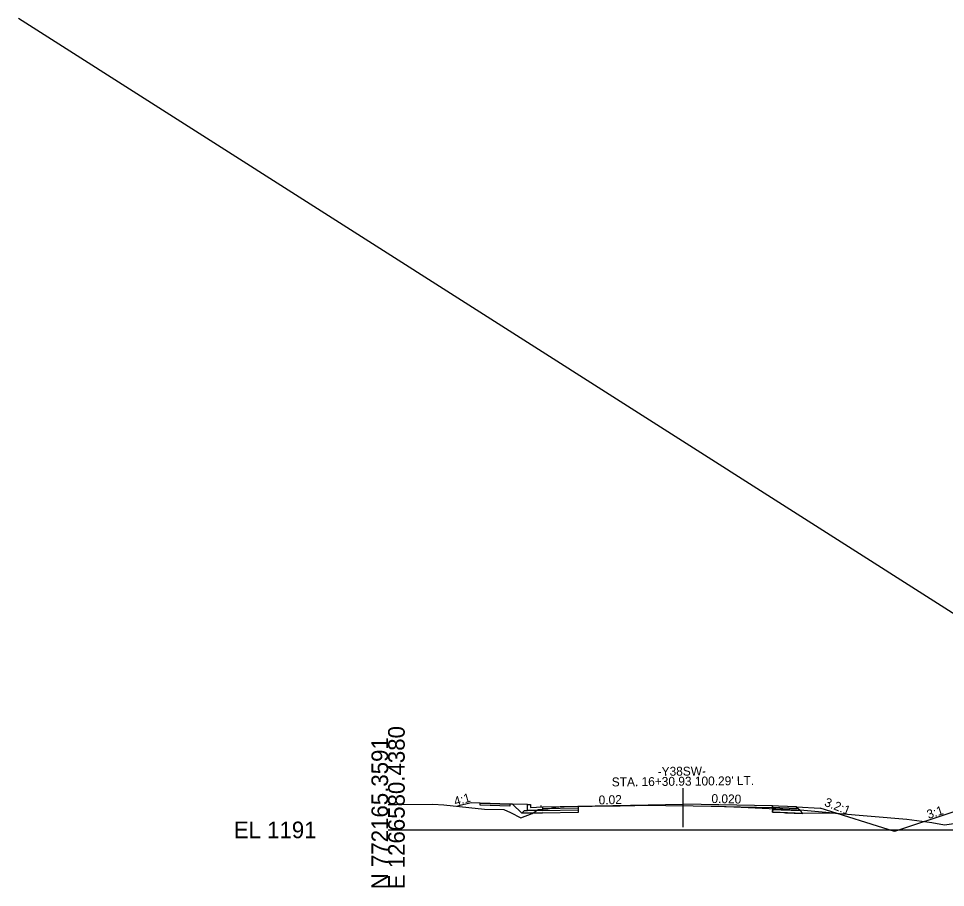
# Model space of a CAD drawing. Extents: x -3833 to 1267678, y -522 to 773248.
# Drawn here: x 937.8 to 1093.9, y 9490.3 to 9636.6 of the extents above; entities that cross this region are included whole.
import ezdxf

# ---------------------------------------------------------------- set-up
doc = ezdxf.new("R2010")
doc.units = 0
for name, color, linetype in [('Exist Cross Section Cell', 7, 'Continuous'), ('Exist XS Ground Line', 7, 'Continuous'), ('Prop CMT Pvmt Course 1', 7, 'Continuous'), ('Prop CMT Pvmt Course 2', 7, 'Continuous'), ('Prop CMT Pvmt Course 3', 7, 'Continuous'), ('Prop CMT Pvmt Course 4', 7, 'Continuous'), ('Prop CMT Shld Paved Course 1', 7, 'Continuous'), ('Prop CMT Shld Paved Course 2', 7, 'Continuous'), ('Prop CMT Shld Paved Course 4', 7, 'Continuous'), ('Prop CMT Slope Fill', 7, 'Continuous'), ('Prop CMT Slope Grass', 7, 'Continuous'), ('Prop CMT Subgrade Earthwork', 7, 'Continuous'), ('Prop Conc 4in Sidewalk', 7, 'Continuous'), ('Prop Conc Curb and Gutter', 7, 'Continuous'), ('Prop Corridor Mesh Bottom', 7, 'Continuous'), ('Prop XS Ditch Slope Text', 7, 'Continuous'), ('Prop XS Finish Grade', 7, 'Continuous'), ('Prop XS SE Text', 7, 'Continuous'), ('Prop XS Shear Point Element', 7, 'Continuous'), ('Scratch_Level_1', 7, 'Continuous'), ('Scratch_Level_9', 7, 'Continuous')]:
    doc.layers.add(name, color=color, linetype=linetype)

msp = doc.modelspace()

# ---------------------------------------------------------------- linework, layer by layer
at = {"layer": 'Exist Cross Section Cell'}
msp.add_line((1000, 9500), (1150, 9500), dxfattribs=at)
at = {"layer": 'Exist XS Ground Line'}
for p, q in [((1000, 9504.29), (1001.43, 9504.3)), ((1001.43, 9504.3), (1007.54, 9504.35)), ((1007.54, 9504.35), (1009.39, 9504.22)), ((1009.39, 9504.22), (1016.25, 9503.5)), ((1016.25, 9503.5), (1019.52, 9503.46)), ((1025.26, 9503.44), (1026.91, 9503.56)), ((1026.91, 9503.56), (1028.27, 9503.81)), ((1028.27, 9503.81), (1028.76, 9503.88)), ((1028.76, 9503.88), (1029.64, 9503.95)), ((1029.64, 9503.95), (1039.09, 9504.04)), ((1039.09, 9504.04), (1044.05, 9504.17)), ((1044.05, 9504.17), (1046.79, 9504.1)), ((1046.79, 9504.1), (1051.41, 9504.03)), ((1051.41, 9504.03), (1054.4, 9504)), ((1054.4, 9504), (1055.73, 9503.99)), ((1055.73, 9503.99), (1059.49, 9503.84)), ((1059.49, 9503.84), (1070.02, 9503.33)), ((1019.52, 9503.46), (1020.61, 9502.95)), ((1020.61, 9502.95), (1022.34, 9502.03)), ((1022.34, 9502.03), (1024.28, 9502.76)), ((1024.28, 9502.76), (1025.26, 9503.44)), ((1070.02, 9503.33), (1074.95, 9502.88)), ((1074.95, 9502.88), (1075.36, 9502.84)), ((1075.36, 9502.84), (1087.4, 9501.79)), ((1087.4, 9501.79), (1091.58, 9501.27)), ((1091.58, 9501.27), (1093.72, 9500.83)), ((1093.72, 9500.83), (1097.29, 9501.35))]:
    msp.add_line(p, q, dxfattribs=at)
at = {"layer": 'Prop CMT Pvmt Course 1'}
for p, q in [((1025.99, 9503.87), (1049.71, 9504.34)), ((1025.99, 9503.87), (1025.99, 9503.87)), ((1025.99, 9503.87), (1025.99, 9503.87)), ((1025.99, 9503.87), (1025.99, 9503.87)), ((1025.99, 9503.87), (1025.99, 9503.62)), ((1025.99, 9503.62), (1032.03, 9503.74)), ((1025.99, 9503.62), (1025.99, 9503.62)), ((1025.99, 9503.62), (1025.99, 9503.62)), ((1025.99, 9503.62), (1025.99, 9503.62)), ((1064.77, 9504.04), (1049.71, 9504.34)), ((1056.68, 9503.95), (1064.77, 9503.79)), ((1064.77, 9503.79), (1064.77, 9504.04)), ((1064.77, 9504.04), (1064.77, 9504.04)), ((1064.77, 9504.04), (1064.77, 9504.04)), ((1064.77, 9504.04), (1064.77, 9504.04)), ((1064.77, 9504.04), (1064.77, 9504.04)), ((1064.77, 9503.79), (1064.77, 9503.79)), ((1064.77, 9503.79), (1064.77, 9503.79)), ((1064.77, 9503.79), (1064.77, 9503.79)), ((1064.77, 9503.79), (1064.77, 9503.79)), ((1025.99, 9503.28), (1032.03, 9503.4)), ((1091.4, 9503.44), (1091.4, 9503.44)), ((1091.4, 9503.44), (1091.4, 9503.44))]:
    msp.add_line(p, q, dxfattribs=at)
at = {"layer": 'Prop CMT Pvmt Course 2'}
for p, q in [((1025.99, 9503.62), (1025.99, 9503.62)), ((1025.99, 9503.62), (1025.99, 9503.62)), ((1025.99, 9503.62), (1025.99, 9503.62)), ((1025.99, 9503.62), (1025.99, 9503.37)), ((1064.78, 9503.46), (1064.77, 9503.79)), ((1064.77, 9503.79), (1064.77, 9503.79)), ((1064.77, 9503.79), (1064.77, 9503.79)), ((1064.77, 9503.79), (1064.77, 9503.79)), ((1064.77, 9503.79), (1064.77, 9503.79)), ((1064.77, 9503.54), (1064.77, 9503.54)), ((1064.77, 9503.54), (1064.77, 9503.54)), ((1064.77, 9503.54), (1064.77, 9503.54)), ((1064.77, 9503.54), (1064.77, 9503.54)), ((1025.99, 9503.37), (1025.99, 9503.37)), ((1025.99, 9503.37), (1025.99, 9503.37)), ((1025.99, 9503.37), (1025.99, 9503.37))]:
    msp.add_line(p, q, dxfattribs=at)
at = {"layer": 'Prop CMT Pvmt Course 3'}
for p, q in [((1064.77, 9503.54), (1064.77, 9503.54)), ((1064.77, 9503.54), (1064.77, 9503.54)), ((1064.77, 9503.54), (1064.77, 9503.54)), ((1064.77, 9503.54), (1064.77, 9503.54)), ((1025.99, 9503.37), (1025.99, 9503.37)), ((1025.99, 9503.37), (1025.99, 9503.37)), ((1025.99, 9503.37), (1025.99, 9503.37)), ((1025.99, 9502.99), (1025.99, 9502.99)), ((1025.99, 9502.99), (1025.99, 9502.99)), ((1025.99, 9502.99), (1025.99, 9502.99)), ((1064.77, 9503.16), (1064.77, 9503.16)), ((1064.77, 9503.16), (1064.77, 9503.16)), ((1064.77, 9503.16), (1064.77, 9503.16)), ((1064.77, 9503.16), (1064.77, 9503.16))]:
    msp.add_line(p, q, dxfattribs=at)
at = {"layer": 'Prop CMT Pvmt Course 4'}
for p, q in [((1022.52, 9502.8), (1022.99, 9503.25)), ((1022.99, 9503.25), (1023.49, 9503.26)), ((1025.99, 9502.99), (1025.99, 9502.99)), ((1025.99, 9502.99), (1025.99, 9502.99)), ((1025.99, 9502.99), (1025.99, 9502.99)), ((1064.77, 9503), (1064.78, 9503.46)), ((1064.77, 9503.16), (1064.77, 9503.16)), ((1064.77, 9503.16), (1064.77, 9503.16)), ((1064.77, 9503.16), (1064.77, 9503.16)), ((1064.77, 9503.16), (1064.77, 9503.16))]:
    msp.add_line(p, q, dxfattribs=at)
at = {"layer": 'Prop CMT Shld Paved Course 1'}
for p, q in [((1065.75, 9504), (1064.77, 9504.04)), ((1064.77, 9504.04), (1064.77, 9503.79)), ((1064.77, 9503.79), (1064.77, 9503.79)), ((1064.77, 9503.79), (1065.99, 9503.73)), ((1068.77, 9503.86), (1065.75, 9504)), ((1065.99, 9503.73), (1066.05, 9503.73)), ((1066.05, 9503.73), (1069.04, 9503.6)), ((1069.04, 9503.6), (1068.77, 9503.86))]:
    msp.add_line(p, q, dxfattribs=at)
at = {"layer": 'Prop CMT Shld Paved Course 2'}
for p, q in [((1065.99, 9503.73), (1064.77, 9503.79)), ((1064.77, 9503.79), (1064.78, 9503.46)), ((1069.04, 9503.6), (1065.99, 9503.73)), ((1069.39, 9503.25), (1069.04, 9503.6)), ((1064.78, 9503.46), (1064.78, 9503.46)), ((1064.78, 9503.46), (1066.2, 9503.39)), ((1066.2, 9503.39), (1066.3, 9503.39)), ((1066.3, 9503.39), (1069.39, 9503.25))]:
    msp.add_line(p, q, dxfattribs=at)
at = {"layer": 'Prop CMT Shld Paved Course 4'}
for p, q in [((1064.78, 9503.46), (1064.77, 9503)), ((1064.77, 9503), (1064.77, 9503)), ((1064.77, 9503), (1066.63, 9502.91)), ((1065.76, 9503.41), (1064.78, 9503.46)), ((1065.89, 9503.4), (1065.76, 9503.41)), ((1066.35, 9503.38), (1065.89, 9503.4)), ((1069.39, 9503.25), (1066.35, 9503.38)), ((1066.63, 9502.91), (1066.94, 9502.9)), ((1066.94, 9502.9), (1069.87, 9502.77)), ((1069.87, 9502.77), (1069.39, 9503.25))]:
    msp.add_line(p, q, dxfattribs=at)
at = {"layer": 'Prop CMT Slope Grass'}
for p, q in [((1023.5, 9504.27), (1020.95, 9504.34)), ((1068.77, 9503.86), (1072.77, 9503.68))]:
    msp.add_line(p, q, dxfattribs=at)
at = {"layer": 'Prop CMT Subgrade Earthwork'}
for p, q in [((1022.52, 9502.8), (1020.95, 9504.34)), ((1032.04, 9503.97), (1032.02, 9502.94)), ((1064.77, 9503), (1064.78, 9503.58)), ((1025.98, 9502.82), (1022.52, 9502.8)), ((1032.02, 9502.94), (1025.98, 9502.82)), ((1069.87, 9502.77), (1064.77, 9503)), ((1075.41, 9502.84), (1069.87, 9502.77))]:
    msp.add_line(p, q, dxfattribs=at)
at = {"layer": 'Prop Conc 4in Sidewalk'}
for p, q in [((1015.48, 9504.17), (1015.5, 9504.5)), ((1020.5, 9504.02), (1015.48, 9504.17)), ((1015.5, 9504.5), (1020.5, 9504.36)), ((1020.5, 9504.36), (1020.5, 9504.02))]:
    msp.add_line(p, q, dxfattribs=at)
at = {"layer": 'Prop Conc Curb and Gutter'}
for p, q in [((1023.49, 9503.26), (1023.5, 9504.27)), ((1023.5, 9504.27), (1023.5, 9504.27)), ((1023.5, 9504.27), (1024, 9504.26)), ((1024, 9504.26), (1023.99, 9503.76)), ((1023.99, 9503.76), (1025.99, 9503.87)), ((1023.99, 9503.76), (1023.99, 9503.76)), ((1023.99, 9503.76), (1023.99, 9503.76)), ((1025.99, 9503.87), (1025.99, 9503.28)), ((1025.99, 9503.28), (1023.49, 9503.26)), ((1023.49, 9503.26), (1023.49, 9503.26)), ((1023.49, 9503.26), (1023.49, 9503.26)), ((1025.99, 9503.28), (1025.99, 9503.28))]:
    msp.add_line(p, q, dxfattribs=at)
at = {"layer": 'Prop Corridor Mesh Bottom'}
msp.add_line((1064.77, 9504.04), (1064.77, 9503.79), dxfattribs=at)
at = {"layer": 'Prop XS Finish Grade'}
for p, q in [((1014, 9504.54), (1011.67, 9503.98)), ((1015.5, 9504.5), (1014, 9504.54)), ((1020.5, 9504.36), (1015.5, 9504.5)), ((1020.95, 9504.34), (1020.5, 9504.36)), ((1025.99, 9503.87), (1025.99, 9503.87)), ((1064.77, 9504.04), (1064.77, 9504.04)), ((1085.3, 9499.73), (1072.77, 9503.68)), ((1095.65, 9503.18), (1085.3, 9499.73))]:
    msp.add_line(p, q, dxfattribs=at)
at = {"layer": 'Prop XS Shear Point Element'}
msp.add_line((1049.71, 9500.46), (1049.71, 9507.02), dxfattribs=at)
at = {"layer": 'Scratch_Level_1'}
msp.add_line((1150, 9501.56), (937.75, 9636.62), dxfattribs=at)
at = {"layer": 'Scratch_Level_9'}
msp.add_lwpolyline([(1025.7, 9504.08), (1025.7, 9503.83)], dxfattribs=at)

# ---------------------------------------------------------------- texts
at = {"layer": 'Exist Cross Section Cell'}
for s, p in [('E 1266580.4380', (1002.8, 9490)), ('N 772165.3591', (1000, 9490))]:
    msp.add_text(s, height=2.8, rotation=90, dxfattribs=at).set_placement(p)
msp.add_text('EL 1191', height=2.8, dxfattribs=at).set_placement((974, 9498.6))
at = {"layer": 'Prop CMT Slope Fill'}
for p in [(1012.38, 9504.16), (1023.99, 9503.76), (1025.99, 9503.87)]:
    msp.add_text('X', height=0.00025, rotation=359.4787, dxfattribs=at).set_placement(p)
for p in [(1064.77, 9504.04), (1064.77, 9504.04), (1064.77, 9504.04), (1065.78, 9503.99)]:
    msp.add_text('X', height=0.00025, dxfattribs=at).set_placement(p)
at = {"layer": 'Prop XS Ditch Slope Text'}
for s, rotation, p in [('4:1', 15.9304, (1011.32, 9504.03)), ('3.2:1', 338.7524, (1073.36, 9504.09)), ('3:1', 17.8801, (1091.02, 9501.83))]:
    msp.add_text(s, height=1.5, rotation=rotation, dxfattribs=at).set_placement(p)
at = {"layer": 'Prop XS SE Text'}
for s, rotation, p in [('-Y38SW-', 0.5826, (1045.41, 9509.09)), ("STA. 16+30.93 100.29' LT.", 0.5826, (1037.68, 9507.32)), ('0.02', 1.397, (1035.48, 9504.28)), ('0.020', 358.8542, (1054.45, 9504.53))]:
    msp.add_text(s, height=1.5, rotation=rotation, dxfattribs=at).set_placement(p)

doc.saveas('drawing.dxf')
